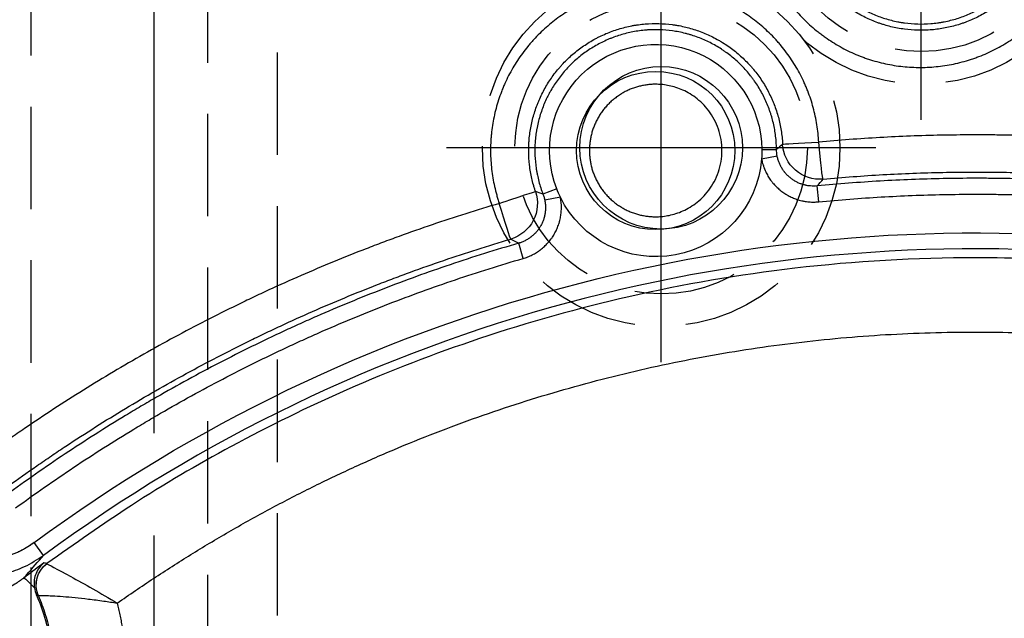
# Model space of a CAD drawing. Extents: x 2651 to 7771, y -1163 to 1075.
# Tile 412 of 490: x 5123 to 5147, y 673 to 687. Entities that reach past the tile are written whole.
import ezdxf

# ---------------------------------------------------------------- set-up
doc = ezdxf.new("R2010")
doc.units = 0
doc.header["$LTSCALE"] = 10
doc.linetypes.add('CENTER', pattern=[2, 1.25, -0.25, 0.25, -0.25])
doc.linetypes.add('HIDDEN', pattern=[0.375, 0.25, -0.125])
doc.layers.get('0').update_dxf_attribs({"linetype": 'CONTINUOUS'})
doc.layers.get('Defpoints').update_dxf_attribs({"linetype": 'CONTINUOUS'})
for name, color, linetype in [('1', 7, 'CONTINUOUS'), ('97', 7, 'CONTINUOUS'), ('CEN', 1, 'CENTER'), ('COOL', 150, 'HIDDEN'), ('DIM', 3, 'CONTINUOUS'), ('HIDDEN', 6, 'HIDDEN'), ('PART', 7, 'CONTINUOUS')]:
    doc.layers.add(name, color=color, linetype=linetype)
doc.styles.get("Standard").update_dxf_attribs({"font": 'romans.shx'})
doc.dimstyles.new('MM& INCH5', dxfattribs={"dimtxt": 5, "dimasz": 2.5, "dimexe": 1, "dimexo": 0.5, "dimtad": 0, "dimrnd": 1.38778e-17, "dimzin": 9, "dimdsep": 46, "dimtxsty": 'Standard', "dimblk": 'CLOSED', "dimcen": 0, "dimclrd": 3, "dimclre": 3, "dimclrt": 3, "dimazin": 2, "dimtfac": 0.75, "dimtofl": 0, "dimtmove": 0, "dimatfit": 3, "dimfxl": 0, "dimtolj": 1, "dimarcsym": 0})

# ---------------------------------------------------------------- blocks, each defined once
blk = doc.blocks.new('DFSF')
at = {"layer": '1', "color": 252, "linetype": 'Continuous'}
for p, q in [((1286.472, 532.273), (1286.702, 531.96)), ((1274.767, 525.024), (1274.875, 524.651)), ((1267.55, 523.64), (1267.587, 523.253)), ((1273.857, 523.528), (1274.238, 523.604)), ((1273.946, 523.323), (1274.282, 523.453)), ((1268.947, 522.592), (1268.566, 522.52)), ((1268.939, 522.363), (1268.581, 522.36))]:
    blk.add_line(p, q, dxfattribs=at)
at = {"layer": '1', "color": 7, "linetype": 'Continuous'}
blk.add_circle((1271.53, 522.388), 1.932, dxfattribs=at)
at = {"layer": '1', "color": 252, "linetype": 'Continuous'}
blk.add_arc((1263.706, 563.151), 38.363, 263.8121, 306.4003, dxfattribs=at)
at = {"layer": '1', "color": 110, "linetype": 'Continuous', "extrusion": (0, 0, -1)}
blk.add_arc((-1263.706, 563.151), 38.752, 233.5997, 276.1879, dxfattribs=at)
at = {"layer": '1', "color": 252, "linetype": 'Continuous', "extrusion": (0, 0, -1)}
blk.add_arc((-1263.706, 563.151), 38.752, 233.5997, 276.1879, dxfattribs=at)
at = {"layer": '1', "color": 7, "linetype": 'Continuous', "extrusion": (0, 0, -1)}
for start, end in [(4.5224, 153.889), (153.889, 158.8465), (158.8465, 359.4518), (359.4518, 4.5224)]:
    blk.add_arc((-1271.53, 522.388), 2.591, start, end, dxfattribs=at)
at = {"layer": '1', "color": 252, "linetype": 'Continuous', "extrusion": (0, 0, -1)}
for centre, major_axis, ratio, start_param, end_param in [((1286.005, 532.996), (0.172, 0.625), 0.999861, 0.904998, 2.236594), ((1286.005, 532.996), (-0.351, -0.544), 0.999732, 3.742362, 5.07368), ((1284.985, 535.397), (-1.972, 2.569), 0.041538, 3.154694, 3.609586), ((1275.324, 523.68), (-0.417, -0.805), 0.99992, 0.764342, 2.377246), ((1275.324, 523.68), (-0.256, 0.87), 0.025112, 0.008729, 1.578189), ((1275.324, 523.68), (0.858, 0.292), 0.00844, 1.546014, 3.132866), ((1267.527, 522.184), (-0.686, 0.593), 0.999921, 0.764602, 2.376995), ((1267.527, 522.184), (0.084, -0.903), 0.026064, 3.150322, 4.714819), ((1267.527, 522.184), (-0.906, -0.046), 0.001337, 3.150319, 4.686243)]:
    blk.add_ellipse(centre, major_axis=major_axis, ratio=ratio, start_param=start_param, end_param=end_param, dxfattribs=at)
at = {"layer": '1', "color": 7, "linetype": 'Continuous'}
for points, knots in [([(1286.34, 536.242), (1286.212, 535.652), (1286.202, 535.047), (1286.352, 533.988), (1286.51, 533.538), (1286.645, 533.237)], [0, 0, 0, 0, 0.5, 0.5, 1, 1, 1, 1]), ([(1286.463, 532.456), (1286.501, 532.491), (1286.579, 532.562), (1286.66, 532.706), (1286.709, 532.873), (1286.701, 533), (1286.696, 533.067)], [0, 0, 0, 0, 0.246282, 0.500012, 0.738415, 1, 1, 1, 1]), ([(1286.463, 532.456), (1286.608, 532.563), (1286.751, 532.671), (1286.914, 532.796), (1286.935, 532.811), (1286.955, 532.827)], [0, 0, 0, 0, 0.87552, 0.87552, 1, 1, 1, 1]), ([(1274.875, 524.651), (1275.436, 524.813), (1276.55, 525.163), (1278.195, 525.759), (1279.273, 526.204), (1279.942, 526.497), (1280.076, 526.556), (1280.342, 526.677), (1280.475, 526.737), (1280.872, 526.922), (1281.136, 527.048), (1281.922, 527.434), (1282.44, 527.703), (1283.208, 528.124), (1283.463, 528.267), (1283.843, 528.485), (1283.969, 528.559), (1284.221, 528.707), (1284.847, 529.082), (1285.956, 529.787), (1286.914, 530.456), (1287.385, 530.801)], [0, 0, 0, 0, 0.125, 0.25, 0.375, 0.375, 0.40625, 0.40625, 0.4375, 0.4375, 0.5, 0.5, 0.625, 0.625, 0.6875, 0.6875, 0.71875, 0.71875, 0.75, 0.875, 1, 1, 1, 1]), ([(1287.339, 530.584), (1287.107, 530.416), (1286.873, 530.25), (1286.579, 530.046), (1286.52, 530.005), (1286.401, 529.924), (1286.224, 529.803), (1285.57, 529.365), (1284.482, 528.677), (1282.995, 527.823), (1281.979, 527.296), (1281.336, 526.98), (1281.207, 526.918), (1280.949, 526.794), (1280.56, 526.611), (1280.169, 526.433), (1279.383, 526.088), (1278.854, 525.868), (1278.187, 525.608), (1278.053, 525.557), (1277.785, 525.456), (1277.651, 525.406), (1277.247, 525.259), (1276.977, 525.163), (1276.164, 524.885), (1275.618, 524.712), (1275.068, 524.55)], [0, 0, 0, 0, 0.0625, 0.0625, 0.078125, 0.078125, 0.09375, 0.125, 0.25, 0.375, 0.5, 0.5, 0.53125, 0.53125, 0.5625, 0.625, 0.625, 0.75, 0.75, 0.78125, 0.78125, 0.8125, 0.8125, 0.875, 0.875, 1, 1, 1, 1]), ([(1274.238, 523.604), (1274.232, 523.631), (1274.228, 523.659), (1274.224, 523.694), (1274.224, 523.701), (1274.223, 523.715), (1274.222, 523.722), (1274.221, 523.743), (1274.22, 523.785), (1274.222, 523.855), (1274.233, 523.938), (1274.245, 523.993), (1274.255, 524.027), (1274.257, 524.034), (1274.261, 524.047), (1274.267, 524.068), (1274.283, 524.114), (1274.311, 524.178), (1274.338, 524.227), (1274.36, 524.263), (1274.367, 524.275), (1274.383, 524.298), (1274.391, 524.31), (1274.416, 524.344), (1274.452, 524.387), (1274.511, 524.447), (1274.554, 524.483), (1274.582, 524.504), (1274.587, 524.508), (1274.599, 524.517), (1274.604, 524.521), (1274.622, 524.533), (1274.657, 524.556), (1274.718, 524.59), (1274.794, 524.625), (1274.848, 524.643), (1274.875, 524.651)], [0, 0, 0, 0, 0.0625, 0.0625, 0.078125, 0.078125, 0.09375, 0.09375, 0.125, 0.1875, 0.25, 0.3125, 0.3125, 0.328125, 0.328125, 0.34375, 0.375, 0.4375, 0.5, 0.5, 0.53125, 0.53125, 0.5625, 0.5625, 0.625, 0.6875, 0.75, 0.75, 0.765625, 0.765625, 0.78125, 0.78125, 0.8125, 0.875, 0.9375, 1, 1, 1, 1]), ([(1274.282, 523.453), (1274.272, 523.477), (1274.264, 523.502), (1274.249, 523.552), (1274.243, 523.578), (1274.238, 523.604)], [0, 0, 0, 0, 0.5, 0.5, 1, 1, 1, 1]), ([(1261.437, 523.131), (1261.949, 523.102), (1262.462, 523.082), (1263.104, 523.07), (1263.232, 523.069), (1263.489, 523.066), (1263.617, 523.066), (1264.002, 523.066), (1264.259, 523.069), (1265.028, 523.084), (1266.053, 523.124), (1267.076, 523.204), (1267.587, 523.253)], [0, 0, 0, 0, 0.25, 0.25, 0.3125, 0.3125, 0.375, 0.375, 0.5, 0.5, 0.75, 1, 1, 1, 1]), ([(1267.587, 523.253), (1267.615, 523.256), (1267.671, 523.259), (1267.755, 523.255), (1267.81, 523.248), (1267.845, 523.242), (1267.852, 523.24), (1267.866, 523.237), (1267.872, 523.236), (1267.893, 523.231), (1267.934, 523.221), (1268, 523.199), (1268.051, 523.176), (1268.088, 523.158), (1268.101, 523.151), (1268.125, 523.138), (1268.138, 523.131), (1268.174, 523.109), (1268.22, 523.077), (1268.284, 523.024), (1268.324, 522.985), (1268.352, 522.954), (1268.361, 522.943), (1268.375, 522.927), (1268.379, 522.921), (1268.388, 522.91), (1268.41, 522.883), (1268.445, 522.831), (1268.486, 522.758), (1268.509, 522.707), (1268.524, 522.668), (1268.529, 522.655), (1268.538, 522.628), (1268.551, 522.588), (1268.56, 522.547), (1268.566, 522.52)], [0, 0, 0, 0, 0.0625, 0.125, 0.1875, 0.1875, 0.203125, 0.203125, 0.21875, 0.21875, 0.25, 0.3125, 0.375, 0.375, 0.40625, 0.40625, 0.4375, 0.4375, 0.5, 0.5625, 0.625, 0.625, 0.65625, 0.65625, 0.671875, 0.671875, 0.6875, 0.75, 0.8125, 0.875, 0.875, 0.90625, 0.90625, 0.9375, 1, 1, 1, 1]), ([(1274.465, 523.388), (1274.474, 523.361), (1274.487, 523.322), (1274.499, 523.282), (1274.507, 523.255), (1274.511, 523.242), (1274.53, 523.175), (1274.544, 523.121), (1274.58, 522.959), (1274.598, 522.85), (1274.623, 522.632), (1274.63, 522.522), (1274.631, 522.356), (1274.63, 522.301), (1274.627, 522.231), (1274.626, 522.217), (1274.625, 522.189), (1274.622, 522.148), (1274.609, 521.996), (1274.588, 521.86), (1274.543, 521.644), (1274.514, 521.538), (1274.463, 521.381), (1274.445, 521.328), (1274.42, 521.264), (1274.415, 521.251), (1274.405, 521.225), (1274.399, 521.212), (1274.383, 521.173), (1274.372, 521.148), (1274.316, 521.021), (1274.265, 520.923), (1274.155, 520.733), (1274.095, 520.641), (1273.997, 520.508), (1273.963, 520.464), (1273.91, 520.4), (1273.883, 520.368), (1273.856, 520.337), (1273.837, 520.316), (1273.828, 520.305), (1273.743, 520.213), (1273.665, 520.136), (1273.5, 519.99), (1273.413, 519.922), (1273.234, 519.795), (1273.14, 519.735), (1273.031, 519.674), (1273.019, 519.668), (1272.994, 519.654), (1272.958, 519.635), (1272.871, 519.591), (1272.796, 519.556), (1272.644, 519.492), (1272.541, 519.454), (1272.33, 519.39), (1272.223, 519.363), (1272.1, 519.34), (1272.087, 519.337), (1272.059, 519.332), (1272.018, 519.325), (1271.922, 519.311), (1271.84, 519.302), (1271.675, 519.288), (1271.565, 519.285), (1271.345, 519.29), (1271.235, 519.299), (1271.098, 519.317), (1271.07, 519.321), (1271.016, 519.33), (1270.988, 519.334), (1270.906, 519.35), (1270.852, 519.361), (1270.691, 519.4), (1270.586, 519.432), (1270.379, 519.506), (1270.277, 519.549), (1270.128, 519.621), (1270.079, 519.647), (1270.018, 519.68), (1270.006, 519.687), (1269.981, 519.701), (1269.945, 519.722), (1269.815, 519.801), (1269.702, 519.88), (1269.529, 520.016), (1269.447, 520.088), (1269.328, 520.204), (1269.289, 520.243), (1269.242, 520.294), (1269.233, 520.304), (1269.214, 520.325), (1269.205, 520.336), (1269.177, 520.367), (1269.159, 520.388), (1269.071, 520.495), (1269.005, 520.584), (1268.884, 520.767), (1268.828, 520.862), (1268.752, 521.008), (1268.728, 521.058), (1268.693, 521.134), (1268.682, 521.159), (1268.666, 521.198), (1268.661, 521.211), (1268.65, 521.237), (1268.604, 521.353), (1268.565, 521.471), (1268.508, 521.683), (1268.485, 521.791), (1268.45, 522.009), (1268.439, 522.119), (1268.433, 522.23)], [0, 0, 0, 0, 0.007812, 0.011719, 0.011719, 0.015625, 0.015625, 0.03125, 0.03125, 0.0625, 0.0625, 0.09375, 0.09375, 0.109375, 0.109375, 0.113281, 0.113281, 0.117187, 0.125, 0.15625, 0.15625, 0.1875, 0.1875, 0.203125, 0.203125, 0.207031, 0.207031, 0.210937, 0.210937, 0.21875, 0.21875, 0.25, 0.25, 0.28125, 0.28125, 0.296875, 0.296875, 0.304687, 0.308594, 0.308594, 0.3125, 0.3125, 0.34375, 0.34375, 0.375, 0.375, 0.40625, 0.40625, 0.410156, 0.410156, 0.414062, 0.421875, 0.4375, 0.4375, 0.46875, 0.46875, 0.5, 0.5, 0.503906, 0.503906, 0.507812, 0.515625, 0.53125, 0.53125, 0.5625, 0.5625, 0.59375, 0.59375, 0.601562, 0.601562, 0.609375, 0.609375, 0.625, 0.625, 0.65625, 0.65625, 0.6875, 0.6875, 0.703125, 0.703125, 0.707031, 0.707031, 0.710938, 0.71875, 0.75, 0.75, 0.78125, 0.78125, 0.796875, 0.796875, 0.800781, 0.800781, 0.804688, 0.804688, 0.8125, 0.8125, 0.84375, 0.84375, 0.875, 0.875, 0.890625, 0.890625, 0.898438, 0.898438, 0.902344, 0.902344, 0.90625, 0.9375, 0.9375, 0.96875, 0.96875, 1, 1, 1, 1]), ([(1268.581, 522.36), (1268.582, 522.251), (1268.589, 522.144), (1268.615, 521.93), (1268.634, 521.825), (1268.67, 521.668), (1268.69, 521.59), (1268.714, 521.512), (1268.727, 521.473), (1268.731, 521.46), (1268.74, 521.435), (1268.779, 521.319), (1268.826, 521.208), (1268.918, 521.014), (1268.97, 520.92), (1269.055, 520.783), (1269.085, 520.738), (1269.132, 520.672), (1269.148, 520.65), (1269.18, 520.606), (1269.262, 520.499), (1269.351, 520.398), (1269.501, 520.245), (1269.58, 520.173), (1269.705, 520.071), (1269.747, 520.038), (1269.802, 519.998), (1269.813, 519.99), (1269.835, 519.975), (1269.846, 519.967), (1269.879, 519.944), (1269.992, 519.869), (1270.201, 519.748), (1270.397, 519.663), (1270.548, 519.606), (1270.599, 519.589), (1270.677, 519.565), (1270.702, 519.557), (1270.742, 519.546), (1270.755, 519.542), (1270.781, 519.535), (1270.899, 519.505), (1271.017, 519.481), (1271.229, 519.452), (1271.336, 519.443), (1271.497, 519.438), (1271.551, 519.438), (1271.632, 519.44), (1271.672, 519.442), (1271.713, 519.444), (1271.74, 519.446), (1271.753, 519.447), (1271.875, 519.456), (1272.088, 519.485), (1272.295, 519.537), (1272.449, 519.584), (1272.5, 519.602), (1272.576, 519.63), (1272.614, 519.644), (1272.651, 519.659), (1272.676, 519.67), (1272.689, 519.675), (1272.801, 519.724), (1272.897, 519.772), (1273.083, 519.878), (1273.173, 519.936), (1273.347, 520.061), (1273.431, 520.129), (1273.521, 520.211), (1273.531, 520.22), (1273.551, 520.238), (1273.58, 520.266), (1273.648, 520.333), (1273.703, 520.391), (1273.809, 520.512), (1273.876, 520.596), (1274, 520.77), (1274.057, 520.861), (1274.116, 520.968), (1274.123, 520.98), (1274.135, 521.004), (1274.142, 521.016), (1274.161, 521.052), (1274.197, 521.124), (1274.23, 521.198), (1274.292, 521.346), (1274.328, 521.447), (1274.389, 521.652), (1274.414, 521.757), (1274.436, 521.876), (1274.438, 521.89), (1274.442, 521.916), (1274.445, 521.93), (1274.451, 521.97), (1274.462, 522.051), (1274.47, 522.131), (1274.481, 522.292), (1274.482, 522.399), (1274.474, 522.612), (1274.464, 522.719), (1274.444, 522.853), (1274.439, 522.879), (1274.432, 522.919), (1274.43, 522.933), (1274.424, 522.959), (1274.411, 523.026), (1274.396, 523.092), (1274.354, 523.248), (1274.321, 523.351), (1274.282, 523.453)], [0, 0, 0, 0, 0.03125, 0.03125, 0.0625, 0.0625, 0.078125, 0.085938, 0.085938, 0.089844, 0.089844, 0.09375, 0.125, 0.125, 0.15625, 0.15625, 0.171875, 0.171875, 0.179688, 0.179688, 0.1875, 0.21875, 0.21875, 0.25, 0.25, 0.265625, 0.265625, 0.269531, 0.269531, 0.273438, 0.273438, 0.28125, 0.3125, 0.34375, 0.34375, 0.359375, 0.359375, 0.367188, 0.367188, 0.371094, 0.371094, 0.375, 0.40625, 0.40625, 0.4375, 0.4375, 0.453125, 0.453125, 0.460938, 0.464844, 0.464844, 0.46875, 0.46875, 0.5, 0.53125, 0.53125, 0.546875, 0.546875, 0.554688, 0.558594, 0.558594, 0.5625, 0.5625, 0.59375, 0.59375, 0.625, 0.625, 0.65625, 0.65625, 0.660156, 0.660156, 0.664063, 0.671875, 0.6875, 0.6875, 0.71875, 0.71875, 0.75, 0.75, 0.753906, 0.753906, 0.757813, 0.757813, 0.765625, 0.78125, 0.78125, 0.8125, 0.8125, 0.84375, 0.84375, 0.847656, 0.847656, 0.851563, 0.851563, 0.859375, 0.875, 0.875, 0.90625, 0.90625, 0.9375, 0.9375, 0.945312, 0.945312, 0.949219, 0.949219, 0.953125, 0.96875, 0.96875, 1, 1, 1, 1]), ([(1267.443, 523.087), (1266.957, 523.041), (1265.984, 522.968), (1265.009, 522.931), (1264.278, 522.916), (1264.034, 522.913), (1263.668, 522.913), (1263.546, 522.913), (1263.302, 522.915), (1262.691, 522.922), (1262.082, 522.942), (1261.594, 522.968)], [0, 0, 0, 0, 0.25, 0.5, 0.5, 0.625, 0.625, 0.6875, 0.6875, 0.75, 1, 1, 1, 1]), ([(1268.566, 522.52), (1268.571, 522.493), (1268.574, 522.467), (1268.58, 522.413), (1268.581, 522.387), (1268.581, 522.36)], [0, 0, 0, 0, 0.5, 0.5, 1, 1, 1, 1]), ([(1261.978, 515.95), (1261.963, 516.061), (1261.955, 516.173), (1261.95, 516.395), (1261.954, 516.506), (1261.973, 516.727), (1261.988, 516.837), (1262.015, 516.975), (1262.021, 517.003), (1262.033, 517.058), (1262.053, 517.139), (1262.106, 517.327), (1262.164, 517.483), (1262.252, 517.687), (1262.302, 517.786), (1262.371, 517.908), (1262.385, 517.932), (1262.414, 517.98), (1262.429, 518.004), (1262.474, 518.075), (1262.506, 518.121), (1262.603, 518.256), (1262.673, 518.343), (1262.821, 518.508), (1262.9, 518.586), (1263.004, 518.679), (1263.036, 518.707), (1263.068, 518.734), (1263.09, 518.752), (1263.101, 518.761), (1263.155, 518.805), (1263.2, 518.839), (1263.336, 518.936), (1263.429, 518.996), (1263.622, 519.105), (1263.722, 519.154), (1263.875, 519.221), (1263.927, 519.241), (1263.993, 519.266), (1264.007, 519.271), (1264.033, 519.28), (1264.073, 519.294), (1264.219, 519.341), (1264.354, 519.375), (1264.571, 519.417), (1264.681, 519.432), (1264.848, 519.446), (1264.904, 519.449), (1264.974, 519.451), (1264.988, 519.452), (1265.016, 519.452), (1265.03, 519.452), (1265.072, 519.452), (1265.1, 519.452), (1265.24, 519.449), (1265.461, 519.431), (1265.679, 519.391), (1265.841, 519.351), (1265.895, 519.336), (1265.976, 519.312), (1266.002, 519.304), (1266.042, 519.29), (1266.056, 519.286), (1266.082, 519.277), (1266.201, 519.234), (1266.316, 519.186), (1266.516, 519.088), (1266.612, 519.034), (1266.754, 518.945), (1266.8, 518.914), (1266.868, 518.866), (1266.902, 518.841), (1266.936, 518.815), (1266.958, 518.798), (1266.969, 518.79), (1267.068, 518.711), (1267.151, 518.637), (1267.31, 518.481), (1267.384, 518.399), (1267.525, 518.227), (1267.591, 518.137), (1267.66, 518.031), (1267.667, 518.019), (1267.682, 517.996), (1267.704, 517.96), (1267.754, 517.876), (1267.794, 517.802), (1267.869, 517.654), (1267.914, 517.552), (1267.993, 517.344), (1268.027, 517.238), (1268.058, 517.116), (1268.062, 517.103), (1268.068, 517.075), (1268.072, 517.062), (1268.081, 517.021), (1268.099, 516.938), (1268.113, 516.856), (1268.137, 516.691), (1268.148, 516.58), (1268.156, 516.359), (1268.154, 516.247), (1268.145, 516.108), (1268.142, 516.08), (1268.138, 516.038), (1268.137, 516.024), (1268.134, 515.996), (1268.125, 515.926), (1268.115, 515.857), (1268.105, 515.801)], [0, 0, 0, 0, 0.03125, 0.03125, 0.0625, 0.0625, 0.09375, 0.09375, 0.101563, 0.101563, 0.109375, 0.125, 0.15625, 0.15625, 0.1875, 0.1875, 0.195313, 0.195313, 0.203125, 0.203125, 0.21875, 0.21875, 0.25, 0.25, 0.28125, 0.28125, 0.289063, 0.292969, 0.292969, 0.296875, 0.296875, 0.3125, 0.3125, 0.34375, 0.34375, 0.375, 0.375, 0.390625, 0.390625, 0.394531, 0.394531, 0.398438, 0.40625, 0.4375, 0.4375, 0.46875, 0.46875, 0.484375, 0.484375, 0.488281, 0.488281, 0.492188, 0.492188, 0.5, 0.5, 0.53125, 0.5625, 0.5625, 0.578125, 0.578125, 0.585938, 0.585938, 0.589844, 0.589844, 0.59375, 0.625, 0.625, 0.65625, 0.65625, 0.671875, 0.671875, 0.679688, 0.683594, 0.683594, 0.6875, 0.6875, 0.71875, 0.71875, 0.75, 0.75, 0.78125, 0.78125, 0.785156, 0.785156, 0.789063, 0.796875, 0.8125, 0.8125, 0.84375, 0.84375, 0.875, 0.875, 0.878906, 0.878906, 0.882813, 0.882813, 0.890625, 0.90625, 0.90625, 0.9375, 0.9375, 0.96875, 0.96875, 0.976562, 0.976562, 0.980469, 0.980469, 0.984375, 1, 1, 1, 1]), ([(1267.931, 515.708), (1267.955, 515.815), (1267.972, 515.922), (1267.996, 516.136), (1268.002, 516.244), (1268.002, 516.406), (1268, 516.488), (1267.994, 516.569), (1267.991, 516.61), (1267.989, 516.624), (1267.987, 516.651), (1267.974, 516.773), (1267.954, 516.893), (1267.906, 517.104), (1267.877, 517.208), (1267.824, 517.361), (1267.805, 517.412), (1267.779, 517.475), (1267.774, 517.488), (1267.763, 517.513), (1267.747, 517.551), (1267.73, 517.588), (1267.672, 517.71), (1267.621, 517.805), (1267.508, 517.989), (1267.446, 518.077), (1267.347, 518.205), (1267.312, 518.247), (1267.267, 518.299), (1267.258, 518.309), (1267.24, 518.329), (1267.231, 518.339), (1267.203, 518.369), (1267.11, 518.468), (1266.931, 518.632), (1266.757, 518.76), (1266.621, 518.849), (1266.563, 518.884), (1266.504, 518.918), (1266.48, 518.931), (1266.469, 518.938), (1266.432, 518.957), (1266.408, 518.97), (1266.287, 519.031), (1266.188, 519.075), (1265.986, 519.15), (1265.883, 519.182), (1265.726, 519.222), (1265.673, 519.234), (1265.593, 519.25), (1265.567, 519.255), (1265.526, 519.261), (1265.513, 519.263), (1265.486, 519.268), (1265.364, 519.285), (1265.243, 519.295), (1265.028, 519.301), (1264.92, 519.298), (1264.759, 519.285), (1264.705, 519.279), (1264.624, 519.268), (1264.597, 519.264), (1264.557, 519.257), (1264.543, 519.255), (1264.516, 519.25), (1264.396, 519.227), (1264.278, 519.197), (1264.072, 519.133), (1263.971, 519.095), (1263.823, 519.031), (1263.774, 519.008), (1263.701, 518.971), (1263.665, 518.952), (1263.617, 518.926), (1263.594, 518.912), (1263.487, 518.851), (1263.397, 518.792), (1263.223, 518.664), (1263.139, 518.596), (1263.02, 518.486), (1262.962, 518.43), (1262.897, 518.361), (1262.869, 518.331), (1262.851, 518.31), (1262.842, 518.3), (1262.761, 518.208), (1262.694, 518.122), (1262.571, 517.945), (1262.515, 517.853), (1262.412, 517.664), (1262.365, 517.566), (1262.319, 517.452), (1262.314, 517.439), (1262.304, 517.414), (1262.289, 517.376), (1262.257, 517.287), (1262.233, 517.209), (1262.189, 517.053), (1262.165, 516.948), (1262.129, 516.736), (1262.117, 516.628), (1262.11, 516.506), (1262.109, 516.492), (1262.108, 516.465), (1262.106, 516.424), (1262.105, 516.329), (1262.107, 516.247), (1262.116, 516.084), (1262.128, 515.976), (1262.146, 515.868)], [0, 0, 0, 0, 0.03125, 0.03125, 0.0625, 0.0625, 0.078125, 0.085938, 0.085938, 0.089844, 0.089844, 0.09375, 0.125, 0.125, 0.15625, 0.15625, 0.171875, 0.171875, 0.175781, 0.175781, 0.179688, 0.1875, 0.1875, 0.21875, 0.21875, 0.25, 0.25, 0.265625, 0.265625, 0.269531, 0.269531, 0.273438, 0.273438, 0.28125, 0.3125, 0.34375, 0.34375, 0.359375, 0.363281, 0.363281, 0.367188, 0.367188, 0.375, 0.375, 0.40625, 0.40625, 0.4375, 0.4375, 0.453125, 0.453125, 0.460938, 0.460938, 0.464844, 0.464844, 0.46875, 0.5, 0.5, 0.53125, 0.53125, 0.546875, 0.546875, 0.554688, 0.554688, 0.558594, 0.558594, 0.5625, 0.59375, 0.59375, 0.625, 0.625, 0.640625, 0.640625, 0.648438, 0.652344, 0.65625, 0.65625, 0.6875, 0.6875, 0.71875, 0.71875, 0.734375, 0.742188, 0.746094, 0.746094, 0.75, 0.75, 0.78125, 0.78125, 0.8125, 0.8125, 0.84375, 0.84375, 0.847656, 0.847656, 0.851563, 0.859375, 0.875, 0.875, 0.90625, 0.90625, 0.9375, 0.9375, 0.941406, 0.941406, 0.945313, 0.953125, 0.96875, 0.96875, 1, 1, 1, 1])]:
    blk.add_open_spline(points, degree=3, knots=knots, dxfattribs=at)
at = {"layer": '1', "color": 252, "linetype": 'Continuous'}
for points, weights in [([(1284.445, 535.186), (1284.445, 534.595), (1284.521, 534.009), (1284.673, 533.438)], [1, 0.994407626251, 0.994407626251, 1]), ([(1284.673, 533.438), (1277.367, 528.298), (1268.718, 526.067), (1259.838, 527.033)], [1, 0.957088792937, 0.957088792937, 1])]:
    blk.add_rational_spline(points, weights, degree=3, dxfattribs=at)
for points, knots in [([(1286.602, 533.247), (1286.541, 533.403), (1286.421, 533.715), (1286.302, 534.201), (1286.225, 534.692), (1286.216, 535.022), (1286.211, 535.186)], [0, 0, 0, 0, 0.252444, 0.503258, 0.752443, 1, 1, 1, 1]), ([(1286.39, 532.475), (1286.384, 532.485), (1286.139, 532.611), (1285.48, 532.97), (1285.078, 533.197), (1284.673, 533.438)], [0, 0, 0, 0, 0.5, 0.5, 1, 1, 1, 1]), ([(1286.602, 533.247), (1286.597, 533.247), (1286.587, 533.249), (1286.529, 533.249), (1286.429, 533.252), (1286.26, 533.261), (1285.93, 533.28), (1285.488, 533.323), (1285.023, 533.382), (1284.783, 533.42), (1284.673, 533.438)], [0, 0, 0, 0, 0.08332, 0.166946, 0.250147, 0.366705, 0.500481, 0.74979, 0.885262, 1, 1, 1, 1]), ([(1286.955, 532.827), (1287.026, 532.878), (1287.276, 533.059), (1287.708, 533.253), (1288.226, 533.374), (1288.536, 533.376), (1288.685, 533.376)], [0, 0, 0, 0, 0.141984, 0.499773, 0.758442, 1, 1, 1, 1]), ([(1286.955, 532.827), (1286.93, 532.797), (1286.904, 532.768), (1286.746, 532.583), (1286.61, 532.428), (1286.472, 532.273)], [0, 0, 0, 0, 0.15993, 0.15993, 1, 1, 1, 1]), ([(1288.148, 532.776), (1288.033, 532.778), (1287.779, 532.781), (1287.368, 532.71), (1286.91, 532.558), (1286.623, 532.371), (1286.472, 532.273)], [0, 0, 0, 0, 0.193756, 0.426858, 0.69734, 1, 1, 1, 1]), ([(1259.595, 525.23), (1260.05, 525.185), (1260.961, 525.096), (1262.333, 525.024), (1264.725, 524.979), (1268.034, 525.171), (1272.093, 525.867), (1275.748, 526.892), (1278.989, 528.143), (1281.817, 529.532), (1284.259, 530.962), (1285.709, 531.992), (1286.39, 532.475)], [0, 0, 0, 0, 0.048349, 0.096698, 0.145048, 0.301095, 0.445844, 0.579291, 0.701434, 0.812268, 0.911791, 1, 1, 1, 1]), ([(1286.702, 531.96), (1286.908, 532.112), (1287.133, 532.225), (1287.623, 532.372), (1287.873, 532.402), (1288.128, 532.388)], [0, 0, 0, 0, 0.5, 0.5, 1, 1, 1, 1]), ([(1287.156, 531.114), (1286.689, 530.773), (1285.74, 530.11), (1284.765, 529.49), (1284.146, 529.116), (1284.022, 529.041), (1283.773, 528.894), (1283.648, 528.821), (1283.271, 528.605), (1283.019, 528.463), (1282.258, 528.047), (1281.745, 527.781), (1280.967, 527.398), (1280.706, 527.273), (1280.312, 527.09), (1280.181, 527.03), (1279.917, 526.911), (1279.256, 526.617), (1278.054, 526.121), (1276.426, 525.531), (1275.322, 525.185), (1274.767, 525.024)], [0, 0, 0, 0, 0.125, 0.25, 0.25, 0.28125, 0.28125, 0.3125, 0.3125, 0.375, 0.375, 0.5, 0.5, 0.5625, 0.5625, 0.59375, 0.59375, 0.625, 0.75, 0.875, 1, 1, 1, 1]), ([(1275.347, 523.68), (1275.897, 523.842), (1276.443, 524.015), (1277.256, 524.292), (1277.526, 524.387), (1277.863, 524.509), (1277.93, 524.534), (1278.065, 524.584), (1278.266, 524.659), (1279.002, 524.94), (1279.664, 525.212), (1280.451, 525.556), (1280.843, 525.732), (1281.297, 525.944), (1281.491, 526.037), (1281.62, 526.099), (1281.684, 526.13), (1282.264, 526.412), (1283.282, 526.935), (1284.774, 527.781), (1285.744, 528.386), (1286.463, 528.855), (1286.701, 529.014), (1287.056, 529.257), (1287.174, 529.338), (1287.409, 529.502), (1287.526, 529.585), (1287.643, 529.668)], [0, 0, 0, 0, 0.125, 0.125, 0.1875, 0.1875, 0.203125, 0.203125, 0.21875, 0.25, 0.375, 0.375, 0.4375, 0.46875, 0.484375, 0.484375, 0.5, 0.5, 0.625, 0.75, 0.875, 0.875, 0.9375, 0.9375, 0.96875, 0.96875, 1, 1, 1, 1]), ([(1274.767, 525.024), (1274.728, 525.013), (1274.652, 524.987), (1274.543, 524.938), (1274.473, 524.898), (1274.422, 524.867), (1274.405, 524.855), (1274.38, 524.838), (1274.372, 524.832), (1274.356, 524.82), (1274.316, 524.79), (1274.247, 524.732), (1274.163, 524.647), (1274.112, 524.585), (1274.082, 524.545), (1274.076, 524.537), (1274.064, 524.52), (1274.059, 524.512), (1274.042, 524.487), (1274.009, 524.436), (1273.961, 524.349), (1273.93, 524.275), (1273.908, 524.219), (1273.899, 524.191), (1273.889, 524.162), (1273.884, 524.143), (1273.881, 524.133), (1273.868, 524.084), (1273.85, 524.006), (1273.834, 523.887), (1273.832, 523.808), (1273.832, 523.747), (1273.833, 523.727), (1273.834, 523.697), (1273.835, 523.687), (1273.837, 523.667), (1273.841, 523.617), (1273.849, 523.567), (1273.857, 523.528)], [0, 0, 0, 0, 0.0625, 0.125, 0.1875, 0.1875, 0.21875, 0.21875, 0.234375, 0.234375, 0.25, 0.3125, 0.375, 0.4375, 0.4375, 0.453125, 0.453125, 0.46875, 0.46875, 0.5, 0.5625, 0.625, 0.625, 0.65625, 0.671875, 0.671875, 0.6875, 0.6875, 0.75, 0.8125, 0.875, 0.875, 0.90625, 0.90625, 0.921875, 0.921875, 0.9375, 1, 1, 1, 1]), ([(1267.55, 523.64), (1267.044, 523.591), (1266.03, 523.512), (1265.015, 523.473), (1264.254, 523.458), (1263.999, 523.455), (1263.618, 523.455), (1263.491, 523.455), (1263.237, 523.457), (1262.601, 523.466), (1261.967, 523.49), (1261.459, 523.519)], [0, 0, 0, 0, 0.25, 0.5, 0.5, 0.625, 0.625, 0.6875, 0.6875, 0.75, 1, 1, 1, 1]), ([(1268.947, 522.592), (1268.94, 522.631), (1268.931, 522.67), (1268.914, 522.728), (1268.908, 522.747), (1268.899, 522.775), (1268.895, 522.785), (1268.888, 522.804), (1268.871, 522.851), (1268.834, 522.933), (1268.776, 523.037), (1268.731, 523.102), (1268.7, 523.142), (1268.694, 523.15), (1268.682, 523.166), (1268.675, 523.174), (1268.656, 523.197), (1268.616, 523.242), (1268.545, 523.312), (1268.454, 523.388), (1268.387, 523.433), (1268.344, 523.46), (1268.336, 523.465), (1268.318, 523.475), (1268.292, 523.49), (1268.23, 523.522), (1268.139, 523.562), (1268.064, 523.587), (1268.006, 523.603), (1267.987, 523.608), (1267.957, 523.615), (1267.947, 523.617), (1267.928, 523.621), (1267.878, 523.631), (1267.789, 523.643), (1267.67, 523.648), (1267.59, 523.644), (1267.55, 523.64)], [0, 0, 0, 0, 0.0625, 0.0625, 0.09375, 0.09375, 0.109375, 0.109375, 0.125, 0.1875, 0.25, 0.3125, 0.3125, 0.328125, 0.328125, 0.34375, 0.34375, 0.375, 0.4375, 0.5, 0.5625, 0.5625, 0.578125, 0.578125, 0.59375, 0.625, 0.6875, 0.75, 0.75, 0.78125, 0.78125, 0.796875, 0.796875, 0.8125, 0.875, 0.9375, 1, 1, 1, 1]), ([(1267.551, 522.184), (1267.555, 522.112), (1267.566, 521.969), (1267.585, 521.827), (1267.618, 521.616), (1267.663, 521.408), (1267.745, 521.135), (1267.793, 521), (1267.826, 520.917), (1267.832, 520.9), (1267.846, 520.867), (1267.853, 520.85), (1267.873, 520.8), (1267.917, 520.702), (1268.026, 520.477), (1268.134, 520.293), (1268.252, 520.115), (1268.333, 519.999), (1268.421, 519.886), (1268.49, 519.804), (1268.513, 519.776), (1268.549, 519.736), (1268.561, 519.722), (1268.585, 519.695), (1268.645, 519.629), (1268.758, 519.514), (1268.915, 519.369), (1269.024, 519.278), (1269.192, 519.147), (1269.308, 519.065), (1269.46, 518.97), (1269.506, 518.942), (1269.552, 518.915), (1269.584, 518.898), (1269.599, 518.889), (1269.678, 518.845), (1269.805, 518.779), (1270, 518.691), (1270.265, 518.588), (1270.469, 518.527), (1270.677, 518.476), (1270.747, 518.461), (1270.836, 518.445), (1270.853, 518.442), (1270.889, 518.436), (1270.907, 518.433), (1270.96, 518.424), (1271.137, 518.398), (1271.315, 518.385), (1271.599, 518.378), (1271.741, 518.382), (1271.954, 518.399), (1272.025, 518.407), (1272.132, 518.422), (1272.167, 518.427), (1272.22, 518.436), (1272.238, 518.439), (1272.273, 518.445), (1272.362, 518.461), (1272.519, 518.496), (1272.656, 518.534), (1272.86, 518.596), (1272.993, 518.645), (1273.19, 518.729), (1273.255, 518.758), (1273.351, 518.805), (1273.399, 518.83), (1273.447, 518.855), (1273.478, 518.872), (1273.494, 518.881), (1273.572, 518.925), (1273.696, 518.998), (1273.814, 519.078), (1273.988, 519.201), (1274.099, 519.289), (1274.259, 519.43), (1274.364, 519.527), (1274.463, 519.631), (1274.524, 519.697), (1274.536, 519.71), (1274.56, 519.737), (1274.595, 519.778), (1274.676, 519.874), (1274.742, 519.958), (1274.868, 520.13), (1274.946, 520.249), (1275.053, 520.434), (1275.122, 520.558), (1275.184, 520.687), (1275.227, 520.786), (1275.242, 520.819), (1275.262, 520.868), (1275.269, 520.885), (1275.282, 520.918), (1275.315, 521.002), (1275.345, 521.086), (1275.411, 521.29), (1275.447, 521.427), (1275.506, 521.705), (1275.527, 521.846), (1275.545, 522.024), (1275.55, 522.078), (1275.553, 522.132), (1275.555, 522.168), (1275.556, 522.186), (1275.561, 522.275), (1275.563, 522.419), (1275.556, 522.632), (1275.531, 522.916), (1275.496, 523.126), (1275.449, 523.335), (1275.431, 523.405), (1275.407, 523.491), (1275.402, 523.508), (1275.391, 523.543), (1275.376, 523.595), (1275.359, 523.646), (1275.347, 523.68)], [0, 0, 0, 0, 0.015625, 0.03125, 0.03125, 0.0625, 0.078125, 0.09375, 0.09375, 0.097656, 0.097656, 0.101562, 0.101562, 0.109375, 0.125, 0.15625, 0.15625, 0.171875, 0.1875, 0.1875, 0.195312, 0.195312, 0.199219, 0.199219, 0.203125, 0.21875, 0.234375, 0.25, 0.25, 0.28125, 0.28125, 0.289062, 0.292969, 0.292969, 0.296875, 0.296875, 0.3125, 0.328125, 0.34375, 0.375, 0.375, 0.390625, 0.390625, 0.394531, 0.394531, 0.398437, 0.398437, 0.40625, 0.4375, 0.4375, 0.46875, 0.46875, 0.484375, 0.484375, 0.492187, 0.492187, 0.496094, 0.496094, 0.5, 0.515625, 0.53125, 0.53125, 0.5625, 0.5625, 0.578125, 0.578125, 0.585937, 0.589844, 0.589844, 0.59375, 0.59375, 0.609375, 0.625, 0.625, 0.65625, 0.65625, 0.671875, 0.6875, 0.6875, 0.691406, 0.691406, 0.695312, 0.703125, 0.71875, 0.71875, 0.75, 0.75, 0.765625, 0.78125, 0.78125, 0.789062, 0.789062, 0.792969, 0.792969, 0.796875, 0.8125, 0.8125, 0.84375, 0.84375, 0.875, 0.875, 0.882812, 0.886719, 0.886719, 0.890625, 0.890625, 0.90625, 0.921875, 0.9375, 0.96875, 0.96875, 0.984375, 0.984375, 0.988281, 0.988281, 0.992188, 1, 1, 1, 1]), ([(1261.57, 522.063), (1262.069, 522.036), (1262.567, 522.019), (1263.191, 522.009), (1263.316, 522.008), (1263.565, 522.006), (1263.69, 522.006), (1264.065, 522.007), (1264.813, 522.015), (1266.059, 522.063), (1267.054, 522.137), (1267.551, 522.184)], [0, 0, 0, 0, 0.25, 0.25, 0.3125, 0.3125, 0.375, 0.375, 0.5, 0.75, 1, 1, 1, 1]), ([(1269.021, 515.64), (1269.034, 515.712), (1269.045, 515.784), (1269.056, 515.874), (1269.058, 515.892), (1269.062, 515.928), (1269.064, 515.946), (1269.069, 516), (1269.072, 516.036), (1269.085, 516.217), (1269.087, 516.361), (1269.079, 516.576), (1269.07, 516.719), (1269.044, 516.932), (1269.019, 517.074), (1268.998, 517.181), (1268.99, 517.216), (1268.978, 517.269), (1268.974, 517.287), (1268.965, 517.322), (1268.925, 517.48), (1268.876, 517.635), (1268.8, 517.836), (1268.746, 517.969), (1268.654, 518.163), (1268.585, 518.29), (1268.531, 518.384), (1268.504, 518.43), (1268.475, 518.476), (1268.455, 518.507), (1268.406, 518.583), (1268.314, 518.717), (1268.226, 518.831), (1268.09, 518.998), (1267.993, 519.104), (1267.84, 519.255), (1267.735, 519.353), (1267.624, 519.446), (1267.553, 519.502), (1267.539, 519.514), (1267.51, 519.536), (1267.467, 519.569), (1267.364, 519.643), (1267.155, 519.783), (1266.967, 519.888), (1266.774, 519.983), (1266.643, 520.042), (1266.509, 520.095), (1266.424, 520.126), (1266.407, 520.132), (1266.373, 520.144), (1266.356, 520.15), (1266.304, 520.167), (1266.2, 520.2), (1266.096, 520.228), (1265.956, 520.262), (1265.816, 520.292), (1265.604, 520.326), (1265.39, 520.349), (1265.246, 520.356), (1265.137, 520.359), (1265.101, 520.359), (1265.047, 520.359), (1265.029, 520.359), (1264.992, 520.358), (1264.902, 520.356), (1264.739, 520.347), (1264.525, 520.323), (1264.243, 520.276), (1264.034, 520.224), (1263.861, 520.171), (1263.81, 520.154), (1263.758, 520.136), (1263.724, 520.124), (1263.707, 520.118), (1263.622, 520.087), (1263.555, 520.06), (1263.356, 519.974), (1263.163, 519.878), (1262.918, 519.73), (1262.739, 519.609), (1262.624, 519.522), (1262.553, 519.465), (1262.539, 519.454), (1262.511, 519.431), (1262.47, 519.396), (1262.32, 519.265), (1262.193, 519.138), (1262.049, 518.978), (1261.956, 518.869), (1261.825, 518.698), (1261.744, 518.579), (1261.685, 518.487), (1261.666, 518.457), (1261.628, 518.394), (1261.573, 518.3), (1261.489, 518.141), (1261.428, 518.011), (1261.342, 517.814), (1261.293, 517.679), (1261.228, 517.474), (1261.209, 517.404), (1261.182, 517.299), (1261.174, 517.264), (1261.162, 517.211), (1261.158, 517.193), (1261.151, 517.158), (1261.133, 517.069), (1261.106, 516.908), (1261.073, 516.623), (1261.067, 516.408), (1261.071, 516.192), (1261.078, 516.049), (1261.093, 515.905), (1261.103, 515.833)], [0, 0, 0, 0, 0.015625, 0.015625, 0.019531, 0.019531, 0.023438, 0.023438, 0.03125, 0.03125, 0.0625, 0.0625, 0.078125, 0.09375, 0.109375, 0.109375, 0.117188, 0.117188, 0.121094, 0.121094, 0.125, 0.15625, 0.15625, 0.171875, 0.1875, 0.203125, 0.203125, 0.210938, 0.214844, 0.214844, 0.21875, 0.234375, 0.25, 0.25, 0.28125, 0.28125, 0.296875, 0.3125, 0.3125, 0.316406, 0.316406, 0.320313, 0.328125, 0.34375, 0.375, 0.375, 0.390625, 0.40625, 0.40625, 0.410156, 0.410156, 0.414063, 0.414063, 0.421875, 0.4375, 0.4375, 0.453125, 0.46875, 0.484375, 0.5, 0.5, 0.507813, 0.507813, 0.511719, 0.511719, 0.515625, 0.53125, 0.546875, 0.5625, 0.59375, 0.59375, 0.601563, 0.605469, 0.605469, 0.609375, 0.609375, 0.625, 0.625, 0.65625, 0.671875, 0.6875, 0.703125, 0.703125, 0.707031, 0.707031, 0.710938, 0.71875, 0.75, 0.75, 0.765625, 0.78125, 0.796875, 0.796875, 0.804688, 0.804688, 0.8125, 0.828125, 0.84375, 0.84375, 0.875, 0.875, 0.890625, 0.890625, 0.898438, 0.898438, 0.902344, 0.902344, 0.90625, 0.921875, 0.9375, 0.96875, 0.96875, 0.984375, 1, 1, 1, 1])]:
    blk.add_open_spline(points, degree=3, knots=knots, dxfattribs=at)
for points in [[(1286.645, 533.237), (1286.631, 533.241), (1286.616, 533.244), (1286.602, 533.247)], [(1286.39, 532.475), (1286.414, 532.469), (1286.439, 532.462), (1286.463, 532.456)], [(1275.068, 524.55), (1275.004, 524.584), (1274.94, 524.617), (1274.875, 524.651)], [(1267.587, 523.253), (1267.538, 523.198), (1267.49, 523.142), (1267.443, 523.087)], [(1274.282, 523.453), (1274.343, 523.432), (1274.405, 523.41), (1274.465, 523.388)], [(1268.433, 522.23), (1268.482, 522.274), (1268.531, 522.317), (1268.581, 522.36)]]:
    blk.add_open_spline(points, degree=3, dxfattribs=at)
at = {"layer": '1', "color": 7, "linetype": 'Continuous'}
for points in [[(1286.602, 533.247), (1286.602, 533.247), (1286.602, 533.247), (1286.602, 533.247)], [(1286.696, 533.067), (1286.687, 533.123), (1286.671, 533.18), (1286.645, 533.237)], [(1286.39, 532.475), (1286.39, 532.475), (1286.39, 532.475), (1286.39, 532.475)]]:
    blk.add_open_spline(points, degree=3, dxfattribs=at)
at = {"layer": '1', "color": 110, "linetype": 'Continuous'}
blk.add_open_spline([(1286.702, 531.96), (1287.011, 532.188), (1287.378, 532.298), (1287.745, 532.408), (1288.128, 532.388)], degree=2, knots=[0, 0, 0, 0.5, 0.5, 1, 1, 1], dxfattribs=at)
at = {"layer": '1', "color": 7, "linetype": 'Continuous'}
blk.add_rational_spline([(1271.53, 524.005), (1268.298, 524.004), (1268.298, 520.772), (1271.53, 520.77)], [1, 0.333638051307, 0.333638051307, 1], degree=3, dxfattribs=at)
blk.add_rational_spline([(1271.53, 520.77), (1272.478, 520.77), (1273.148, 521.44), (1273.148, 522.388), (1273.148, 523.336), (1272.478, 524.006), (1271.53, 524.005)], [1, 0.804630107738, 0.804630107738, 1, 0.804630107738, 0.804630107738, 1], degree=3, knots=[0, 0, 0, 0, 0.5, 0.5, 0.5, 1, 1, 1, 1], dxfattribs=at)
blk = doc.blocks.new('DFS')
at = {"layer": 'CEN'}
for p, q in [((1206.289, 508.881), (1206.289, 498.405)), ((1201.051, 503.643), (1211.527, 503.643))]:
    blk.add_line(p, q, dxfattribs=at)
at = {"layer": 'HIDDEN'}
for radius in [4.365, 3.57]:
    blk.add_circle((1206.289, 503.643), radius, dxfattribs=at)
at = {"layer": 'PART', "color": 110}
blk.add_circle((1206.289, 503.643), 1.985, dxfattribs=at)
blk = doc.blocks.new('*D47')
at = {"layer": 'Defpoints', "color": 0}
for p in [(5075.684, 924.642), (5075.684, 850.322), (5205.684, 387.642)]:
    blk.add_point(p, dxfattribs=at)
at = {"layer": 'DIM', "color": 3, "lineweight": -2}
blk.add_line((5075.684, 850.822), (5075.684, 924.642), dxfattribs=at)
at = {"layer": 'DIM', "color": 3, "insert": (5075.684, 947.648), "char_height": 5, "attachment_point": 5, "rotation": 90}
blk.add_mtext('\\A1;130 [5.118]', dxfattribs=at)
blk = doc.blocks.new('_Closed')
at = {"color": 0, "linetype": 'ByBlock', "lineweight": -2}
for p, q in [((-1, 0.1667), (0, 0)), ((-1, 0.1667), (-1, -0.1667)), ((0, 0), (-1, -0.1667)), ((0, 0), (-1, 0))]:
    blk.add_line(p, q, dxfattribs=at)
blk = doc.blocks.new('*D48')
at = {"layer": 'Defpoints', "color": 0}
for p in [(5008.684, 924.642), (5008.684, 886.162), (5205.684, 387.642)]:
    blk.add_point(p, dxfattribs=at)
at = {"layer": 'DIM', "color": 3, "lineweight": -2}
blk.add_line((5008.684, 886.662), (5008.684, 924.642), dxfattribs=at)
at = {"layer": 'DIM', "color": 3, "insert": (5008.684, 947.648), "char_height": 5, "attachment_point": 5, "rotation": 90}
blk.add_mtext('\\A1;197 [7.756]', dxfattribs=at)
blk = doc.blocks.new('*D49')
at = {"layer": 'Defpoints', "color": 0}
for p in [(4965.684, 924.642), (4965.684, 912.642), (5205.684, 387.642)]:
    blk.add_point(p, dxfattribs=at)
at = {"layer": 'DIM', "color": 3, "lineweight": -2}
blk.add_line((4965.684, 913.142), (4965.684, 924.642), dxfattribs=at)
at = {"layer": 'DIM', "color": 3, "insert": (4965.684, 948.005), "char_height": 5, "attachment_point": 5, "rotation": 90}
blk.add_mtext('\\A1;240 [9.449]', dxfattribs=at)
blk = doc.blocks.new('*D50')
at = {"layer": 'Defpoints', "color": 0}
for p in [(4930.684, 924.642), (4930.684, 910.642), (5205.684, 387.642)]:
    blk.add_point(p, dxfattribs=at)
at = {"layer": 'DIM', "color": 3, "lineweight": -2}
blk.add_line((4930.684, 911.142), (4930.684, 924.642), dxfattribs=at)
at = {"layer": 'DIM', "color": 3, "insert": (4930.684, 950.386), "char_height": 5, "attachment_point": 5, "rotation": 90}
blk.add_mtext('\\A1;275 [10.827]', dxfattribs=at)
blk = doc.blocks.new('*D77')
at = {"layer": 'Defpoints', "color": 0}
for p in [(5085.684, 924.642), (5085.684, 787.642), (5205.684, 387.642)]:
    blk.add_point(p, dxfattribs=at)
at = {"layer": 'DIM', "color": 3, "lineweight": -2}
blk.add_line((5085.684, 788.142), (5085.684, 924.642), dxfattribs=at)
at = {"layer": 'DIM', "color": 3, "insert": (5085.684, 947.648), "char_height": 5, "attachment_point": 5, "rotation": 90}
blk.add_mtext('\\A1;120 [4.724]', dxfattribs=at)
blk = doc.blocks.new('*D104')
at = {"layer": 'Defpoints', "color": 0}
for p in [(4911.365, 797.642), (4996.156, 797.642), (5205.684, 387.642)]:
    blk.add_point(p, dxfattribs=at)
at = {"layer": 'DIM', "color": 3, "lineweight": -2}
blk.add_line((4995.656, 797.642), (4911.365, 797.642), dxfattribs=at)
at = {"layer": 'DIM', "color": 3, "insert": (4885.621, 797.642), "char_height": 5, "attachment_point": 5}
blk.add_mtext('\\A1;410 [16.142]', dxfattribs=at)
blk = doc.blocks.new('*D85')
at = {"layer": 'Defpoints', "color": 0}
for p in [(4911.365, 827.642), (5053.004, 827.642), (5205.684, 387.642)]:
    blk.add_point(p, dxfattribs=at)
at = {"layer": 'DIM', "color": 3, "lineweight": -2}
blk.add_line((5052.504, 827.642), (4911.365, 827.642), dxfattribs=at)
at = {"layer": 'DIM', "color": 3, "insert": (4885.621, 827.642), "char_height": 5, "attachment_point": 5}
blk.add_mtext('\\A1;440 [17.323]', dxfattribs=at)
blk = doc.blocks.new('*D86')
at = {"layer": 'Defpoints', "color": 0}
for p in [(4911.365, 762.642), (4930.684, 762.642), (5205.684, 387.642)]:
    blk.add_point(p, dxfattribs=at)
at = {"layer": 'DIM', "color": 3, "lineweight": -2}
blk.add_line((4930.184, 762.642), (4911.365, 762.642), dxfattribs=at)
at = {"layer": 'DIM', "color": 3, "insert": (4885.621, 762.642), "char_height": 5, "attachment_point": 5}
blk.add_mtext('\\A1;375 [14.764]', dxfattribs=at)
blk = doc.blocks.new('*D87')
at = {"layer": 'Defpoints', "color": 0}
for p in [(4911.365, 719.642), (4930.684, 719.642), (5205.684, 387.642)]:
    blk.add_point(p, dxfattribs=at)
at = {"layer": 'DIM', "color": 3, "lineweight": -2}
blk.add_line((4930.184, 719.642), (4911.365, 719.642), dxfattribs=at)
at = {"layer": 'DIM', "color": 3, "insert": (4885.621, 719.642), "char_height": 5, "attachment_point": 5}
blk.add_mtext('\\A1;332 [13.071]', dxfattribs=at)
blk = doc.blocks.new('*D105')
at = {"layer": 'Defpoints', "color": 0}
for p in [(4911.365, 859.642), (4982.164, 859.642), (5205.684, 387.642)]:
    blk.add_point(p, dxfattribs=at)
at = {"layer": 'DIM', "color": 3, "lineweight": -2}
blk.add_line((4981.664, 859.642), (4911.365, 859.642), dxfattribs=at)
at = {"layer": 'DIM', "color": 3, "insert": (4885.621, 859.642), "char_height": 5, "attachment_point": 5}
blk.add_mtext('\\A1;472 [18.583]', dxfattribs=at)
blk = doc.blocks.new('*D252')
at = {"layer": 'Defpoints', "color": 0}
for p in [(4911.365, 687.642), (4958.184, 687.642), (5205.684, 387.642)]:
    blk.add_point(p, dxfattribs=at)
at = {"layer": 'DIM', "color": 3, "lineweight": -2}
blk.add_line((4957.684, 687.642), (4911.365, 687.642), dxfattribs=at)
at = {"layer": 'DIM', "color": 3, "insert": (4885.621, 687.642), "char_height": 5, "attachment_point": 5}
blk.add_mtext('\\A1;300 [11.811]', dxfattribs=at)
blk = doc.blocks.new('*D299')
at = {"layer": 'Defpoints', "color": 0}
for p in [(5095.684, 924.642), (5095.684, 912.642), (5205.684, 387.642)]:
    blk.add_point(p, dxfattribs=at)
at = {"layer": 'DIM', "color": 3, "lineweight": -2}
blk.add_line((5095.684, 913.142), (5095.684, 924.642), dxfattribs=at)
at = {"layer": 'DIM', "color": 3, "insert": (5095.684, 947.648), "char_height": 5, "attachment_point": 5, "rotation": 90}
blk.add_mtext('\\A1;110 [4.331]', dxfattribs=at)
blk = doc.blocks.new('A$C069B29F4')
at = {"layer": '97', "color": 2, "linetype": 'HIDDEN'}
blk.add_line((-77.7, 350), (-77.7, 230), dxfattribs=at)

msp = doc.modelspace()

# ---------------------------------------------------------------- linework, layer by layer
at = {"layer": 'COOL', "color": 1, "linetype": 'CENTER'}
msp.add_line((5126.684, 637.35), (5126.684, 718.374), dxfattribs=at)
at = {"layer": 'COOL'}
msp.add_lwpolyline([(5123.684, 649.067), (5123.684, 716.642), (5126.684, 718.374), (5129.684, 716.642), (5129.684, 649.067)], dxfattribs=at)

# ---------------------------------------------------------------- block references
at = {"layer": 'DIM'}
msp.add_blockref('A$C069B29F4', (5205.684, 387.642), dxfattribs=at)
at = {"layer": 'DIM', "rotation": 180}
for name, p in [('DFSF', (6410.458, 1206.636)), ('DFS', (6351.7, 1193.876)), ('DFS', (6345.35, 1187.958))]:
    msp.add_blockref(name, p, dxfattribs=at)

# ---------------------------------------------------------------- dimensions: what is measured, and where the dimension line sits
at = {"layer": 'DIM'}
for feature_location, offset, dtype, picture, middle in [((4930.684, 910.642), (0, 14), 1, '*D50', (4930.684, 950.386)), ((4965.684, 912.642), (0, 12), 1, '*D49', (4965.684, 948.005)), ((5008.684, 886.162), (0, 38.48), 1, '*D48', (5008.684, 947.648)), ((5075.684, 850.322), (0, 74.32), 1, '*D47', (5075.684, 947.648)), ((5085.684, 787.642), (0, 137), 1, '*D77', (5085.684, 947.648)), ((5095.684, 912.642), (0, 12), 1, '*D299', (5095.684, 947.648)), ((4982.164, 859.642), (-70.799, 0), 0, '*D105', (4885.621, 859.642)), ((5053.004, 827.642), (-141.639, 0), 0, '*D85', (4885.621, 827.642)), ((4996.156, 797.642), (-84.791, 0), 0, '*D104', (4885.621, 797.642)), ((4930.684, 762.642), (-19.319, 0), 0, '*D86', (4885.621, 762.642)), ((4930.684, 719.642), (-19.319, 0), 0, '*D87', (4885.621, 719.642)), ((4958.184, 687.642), (-46.819, 0), 0, '*D252', (4885.621, 687.642))]:
    dim = msp.add_ordinate_dim(feature_location=feature_location, offset=offset, dtype=dtype, origin=(5205.684, 387.642), dimstyle='MM& INCH5', dxfattribs=at)
    dim.commit()
    dim.dimension.update_dxf_attribs({"geometry": picture, "text_midpoint": middle})

doc.saveas('drawing.dxf')
